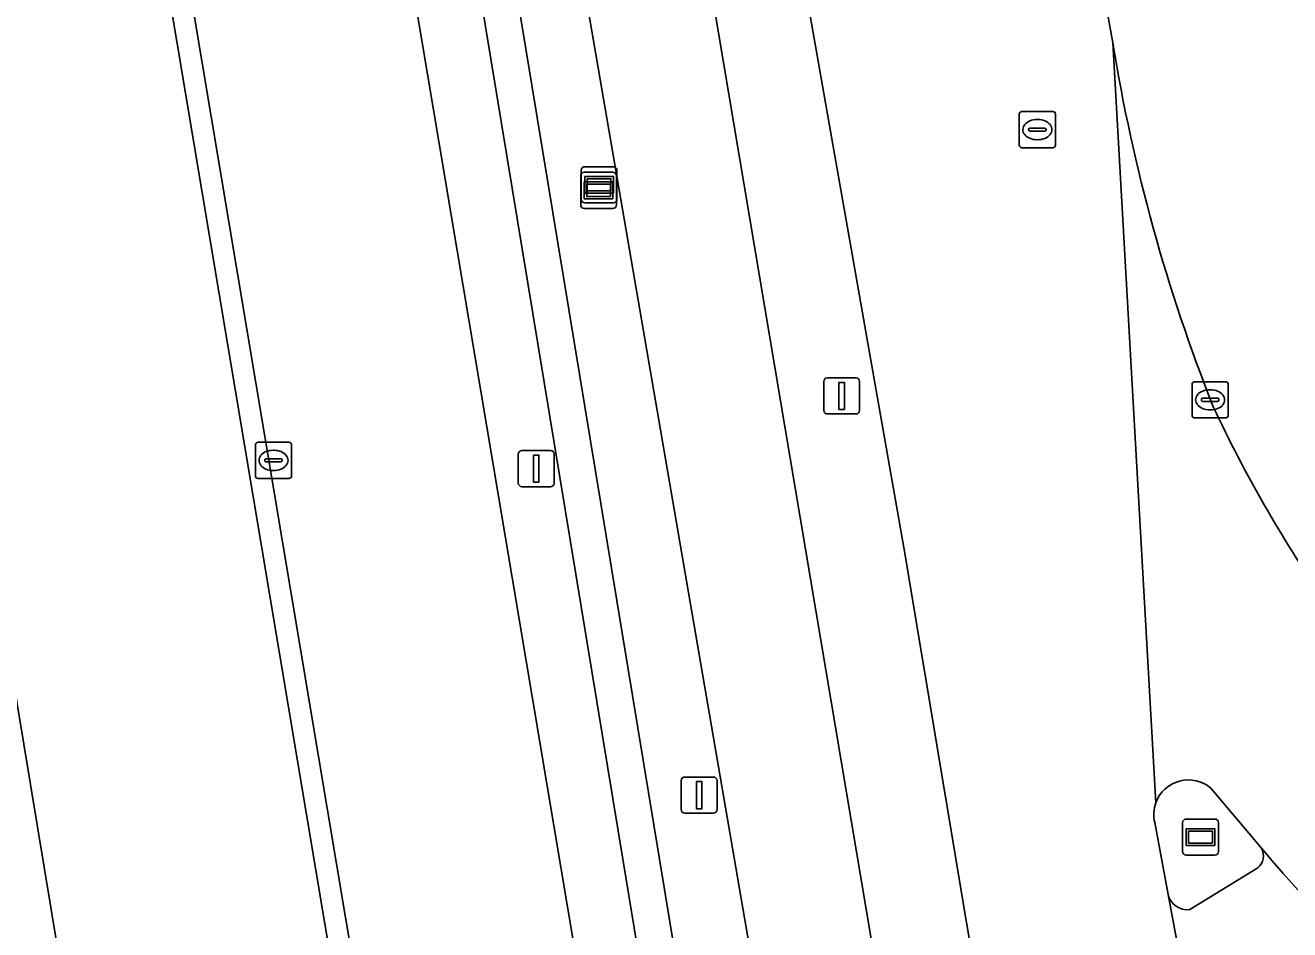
# Model space of a CAD drawing. Extents: x 154324 to 155744, y 382937 to 384188.
# Drawn here: x 155039.39 to 155074.35, y 383519.84 to 383544.85 of the extents above; entities that cross this region are included whole.
import ezdxf

# ---------------------------------------------------------------- set-up
doc = ezdxf.new("R2010")
doc.units = 0
for name, color, linetype in [('IMGEO_Berm_groen', 7, 'Continuous'), ('IMGEO_Erf', 7, 'Continuous'), ('IMGEO_Fietspad_gesloten', 7, 'Continuous'), ('IMGEO_Greppel_droge_sloot', 7, 'Continuous'), ('IMGEO_Groenvoorziening', 7, 'Continuous'), ('IMGEO_Kolk', 7, 'Continuous'), ('IMGEO_Lichtmast', 7, 'Continuous'), ('IMGEO_Pand', 7, 'Continuous'), ('IMGEO_Rijbaan_lokaal_gesloten', 7, 'Continuous'), ('IMGEO_Rijbaan_lokaal_open', 7, 'Continuous'), ('IMGEO_Rijbaan_regionaal_gesloten', 7, 'Continuous'), ('IMGEO_Rioolput', 7, 'Continuous'), ('IMGEO_Verkeerseiland_gesloten', 7, 'Continuous'), ('IMGEO_Verklikker', 7, 'Continuous'), ('IMGEO_Wegwijzer', 7, 'Continuous')]:
    doc.layers.add(name, color=color, linetype=linetype)

msp = doc.modelspace()

# ---------------------------------------------------------------- linework, layer by layer
at = {"layer": 'IMGEO_Berm_groen'}
for points in [[(155022.201, 383761.283), (155023.65, 383752.887), (155024.582, 383747.491), (155030.556, 383711.937), (155035.787, 383680.446), (155055.586, 383562.322), (155064.93, 383506.848), (155067.803, 383490.288), (155069.375, 383489.212)], [(155021.296, 383718.742), (155022.669, 383708.88), (155025.49, 383692.18), (155052.477, 383531.831), (155059.928, 383487.45), (155064.796, 383488.095), (155057.1, 383532.805), (155052.123, 383561.719), (155030.596, 383690.066)], [(155070.126, 383488.988), (155070.128, 383488.988), (155070.593, 383489.047), (155063.68, 383530.41), (155058.726, 383558.566), (155047.66, 383620.638)], [(155060.78, 383492.297), (155040.514, 383615.174)], [(155041.5, 383615.337), (155061.766, 383492.46)], [(155073.468, 383521.552), (155071.587, 383520.401)], [(155070.99, 383520.813), (155071.303, 383519.14), (155070.183, 383519.006), (155075.078, 383489.814), (155129.058, 383499.578), (155131.375, 383500), (155179.798, 383508.805)]]:
    msp.add_lwpolyline(points, dxfattribs=at)
for centre, radius, start, end in [((155073.206, 383521.883), 0.422, 308.329, 30.4698), ((155107.254, 383550.669), 44.17, 220.3055, 239.4996), ((155071.516, 383520.937), 0.54, 193.2291, 277.5504)]:
    msp.add_arc(centre, radius, start, end, dxfattribs=at)
at = {"layer": 'IMGEO_Erf'}
msp.add_lwpolyline([(155058.846, 383453.397), (155045.918, 383530.449), (155024.164, 383660.104)], dxfattribs=at)
msp.add_lwpolyline([(154995.441, 383472.207), (154985.474, 383531.415), (155036.823, 383540.015), (155036.983, 383539.019), (155026.768, 383537.289), (155028.46, 383527.301), (155038.974, 383527.261), (155040.294, 383519.291), (155030.102, 383517.603), (155031.749, 383507.659), (155042.274, 383507.548), (155043.622, 383499.583), (155033.407, 383497.855), (155035.104, 383487.827), (155045.588, 383487.816), (155046.763, 383480.845)], close=True, dxfattribs=at)
at = {"layer": 'IMGEO_Fietspad_gesloten'}
for points in [[(155035.787, 383680.446), (155030.556, 383711.937), (155024.582, 383747.491), (155023.65, 383752.887), (155020.155, 383752.117), (155027.003, 383711.594), (155027.513, 383708.543), (155029.197, 383698.769), (155030.596, 383690.066), (155052.123, 383561.719), (155057.1, 383532.805), (155064.796, 383488.095), (155070.126, 383488.988)], [(155069.375, 383489.212), (155067.803, 383490.288), (155064.93, 383506.848), (155055.586, 383562.322), (155035.787, 383680.446)]]:
    msp.add_lwpolyline(points, dxfattribs=at)
at = {"layer": 'IMGEO_Greppel_droge_sloot'}
for points in [[(155040.514, 383615.174), (155060.78, 383492.297)], [(155061.766, 383492.46), (155041.5, 383615.337)]]:
    msp.add_lwpolyline(points, dxfattribs=at)
at = {"layer": 'IMGEO_Groenvoorziening'}
msp.add_lwpolyline([(155030.993, 383757.82), (155045.927, 383675.069), (155050.278, 383650.736), (155055.096, 383623.794), (155056.54, 383616.113), (155069.465, 383544.367)], dxfattribs=at)
for centre, radius, start, end in [((155116.575, 383551.943), 47.716, 189.1363, 201.719), ((155105.216, 383549.725), 36.405, 205.0932, 214.6588)]:
    msp.add_arc(centre, radius, start, end, dxfattribs=at)
at = {"layer": 'IMGEO_Kolk'}
for p, q in [((155071.727, 383534.994), (155072.579, 383534.994)), ((155071.652, 383534.068), (155071.652, 383534.92)), ((155072.14, 383534.774), (155072.165, 383534.774)), ((155072.653, 383534.92), (155072.653, 383534.068)), ((155071.911, 383534.488), (155071.911, 383534.5)), ((155072.349, 383534.451), (155071.951, 383534.451)), ((155071.954, 383534.537), (155072.352, 383534.537)), ((155072.395, 383534.5), (155072.395, 383534.488)), ((155072.579, 383533.994), (155071.727, 383533.994)), ((155072.163, 383534.214), (155072.138, 383534.214)), ((155045.754, 383532.394), (155045.754, 383533.246)), ((155045.829, 383533.32), (155046.681, 383533.32)), ((155046.755, 383533.246), (155046.755, 383532.394)), ((155046.056, 383532.863), (155046.454, 383532.863)), ((155046.242, 383533.1), (155046.267, 383533.1)), ((155046.013, 383532.814), (155046.013, 383532.826)), ((155046.451, 383532.777), (155046.053, 383532.777)), ((155046.265, 383532.54), (155046.24, 383532.54)), ((155046.497, 383532.826), (155046.497, 383532.814)), ((155046.681, 383532.32), (155045.829, 383532.32))]:
    msp.add_line(p, q, dxfattribs=at)
for points in [[(155071.727, 383534.994), (155072.579, 383534.994)], [(155071.652, 383534.068), (155071.652, 383534.92)], [(155072.653, 383534.92), (155072.653, 383534.068)], [(155072.579, 383533.994), (155071.727, 383533.994)], [(155045.754, 383532.394), (155045.754, 383533.246)], [(155045.829, 383533.32), (155046.681, 383533.32)], [(155046.755, 383533.246), (155046.755, 383532.394)], [(155046.681, 383532.32), (155045.829, 383532.32)]]:
    msp.add_lwpolyline(points, dxfattribs=at)
for centre, radius, start, end in [((155071.729, 383534.918), 0.0765, 91.552, 178.448), ((155071.729, 383534.918), 0.0765, 91.552, 178.448), ((155072.577, 383534.918), 0.0765, 1.552, 88.448), ((155072.577, 383534.918), 0.0765, 1.552, 88.448), ((155071.951, 383534.497), 0.0403, 85.8775, 175.7526), ((155071.948, 383534.487), 0.0366, 178.938, 274.7102), ((155072.352, 383534.494), 0.043, 264.8664, 352.4533), ((155072.356, 383534.499), 0.0386, 1.7309, 96.639), ((155071.729, 383534.07), 0.0765, 181.552, 268.448), ((155071.729, 383534.07), 0.0765, 181.552, 268.448), ((155072.577, 383534.07), 0.0765, 271.552, 358.448), ((155072.577, 383534.07), 0.0765, 271.552, 358.448), ((155045.831, 383533.244), 0.0765, 91.552, 178.448), ((155045.831, 383533.244), 0.0765, 91.552, 178.448), ((155046.679, 383533.244), 0.0765, 1.552, 88.448), ((155046.679, 383533.244), 0.0765, 1.552, 88.448), ((155046.053, 383532.823), 0.0403, 85.8775, 175.7526), ((155046.458, 383532.825), 0.0386, 1.7309, 96.639), ((155046.05, 383532.813), 0.0366, 178.938, 274.7102), ((155046.454, 383532.82), 0.043, 264.8664, 352.4533), ((155045.831, 383532.396), 0.0765, 181.552, 268.448), ((155045.831, 383532.396), 0.0765, 181.552, 268.448), ((155046.679, 383532.396), 0.0765, 271.552, 358.448), ((155046.679, 383532.396), 0.0765, 271.552, 358.448)]:
    msp.add_arc(centre, radius, start, end, dxfattribs=at)
for centre, major_axis, ratio, start_param, end_param in [((155072.139, 383534.494), (-0.387, 0.002), 0.722429, 4.712389, 7.853982), ((155072.164, 383534.494), (-0.39, 0.002), 0.717154, 1.570796, 4.712389), ((155046.241, 383532.82), (-0.387, 0.002), 0.722429, 4.712389, 7.853982), ((155046.266, 383532.82), (-0.39, 0.002), 0.717154, 1.570796, 4.712389)]:
    msp.add_ellipse(centre, major_axis=major_axis, ratio=ratio, start_param=start_param, end_param=end_param, dxfattribs=at)
at = {"layer": 'IMGEO_Lichtmast'}
for p, q in [((155061.469, 383534.203), (155061.469, 383535.003)), ((155061.469, 383535.003), (155061.469, 383534.203)), ((155061.569, 383535.103), (155062.359, 383535.103)), ((155062.359, 383535.103), (155061.569, 383535.103)), ((155062.459, 383535.003), (155062.459, 383534.203)), ((155062.459, 383534.203), (155062.459, 383535.003)), ((155062.359, 383534.103), (155061.569, 383534.103)), ((155061.569, 383534.103), (155062.359, 383534.103)), ((155053.024, 383532.193), (155053.024, 383532.993)), ((155053.024, 383532.993), (155053.024, 383532.193)), ((155053.124, 383533.093), (155053.914, 383533.093)), ((155053.914, 383533.093), (155053.124, 383533.093)), ((155054.014, 383532.993), (155054.014, 383532.193)), ((155054.014, 383532.193), (155054.014, 383532.993)), ((155053.914, 383532.093), (155053.124, 383532.093)), ((155053.124, 383532.093), (155053.914, 383532.093)), ((155057.528, 383523.165), (155057.528, 383523.965)), ((155057.528, 383523.965), (155057.528, 383523.165)), ((155057.628, 383524.065), (155058.418, 383524.065)), ((155058.418, 383524.065), (155057.628, 383524.065)), ((155058.518, 383523.965), (155058.518, 383523.165)), ((155058.518, 383523.165), (155058.518, 383523.965)), ((155058.418, 383523.065), (155057.628, 383523.065)), ((155057.628, 383523.065), (155058.418, 383523.065))]:
    msp.add_line(p, q, dxfattribs=at)
for points in [[(155061.889, 383534.978), (155062.039, 383534.978), (155062.039, 383534.228), (155061.889, 383534.228), (155061.889, 383534.978)], [(155053.444, 383532.968), (155053.594, 383532.968), (155053.594, 383532.218), (155053.444, 383532.218), (155053.444, 383532.968)], [(155057.948, 383523.94), (155058.098, 383523.94), (155058.098, 383523.19), (155057.948, 383523.19), (155057.948, 383523.94)]]:
    msp.add_lwpolyline(points, dxfattribs=at)
for centre, start, end in [((155061.569, 383535.003), 90, 180), ((155061.569, 383535.003), 90, 180), ((155062.359, 383535.003), 0, 90), ((155062.359, 383535.003), 360, 90), ((155061.569, 383534.203), 180, 270), ((155061.569, 383534.203), 180, 270), ((155062.359, 383534.203), 270, 0), ((155062.359, 383534.203), 270, 0), ((155053.124, 383532.993), 90, 180), ((155053.124, 383532.993), 90, 180), ((155053.914, 383532.993), 0, 90), ((155053.914, 383532.993), 360, 90), ((155053.124, 383532.193), 180, 270), ((155053.124, 383532.193), 180, 270), ((155053.914, 383532.193), 270, 0), ((155053.914, 383532.193), 270, 0), ((155057.628, 383523.965), 90, 180), ((155057.628, 383523.965), 90, 180), ((155058.418, 383523.965), 0, 90), ((155058.418, 383523.965), 360, 90), ((155057.628, 383523.165), 180, 270), ((155057.628, 383523.165), 180, 270), ((155058.418, 383523.165), 270, 0), ((155058.418, 383523.165), 270, 0)]:
    msp.add_arc(centre, 0.1, start, end, dxfattribs=at)
at = {"layer": 'IMGEO_Pand'}
msp.add_lwpolyline([(155036.983, 383539.019), (155036.823, 383540.015), (154985.474, 383531.415), (154995.441, 383472.207), (155046.763, 383480.845), (155045.588, 383487.816), (155035.104, 383487.827), (155033.407, 383497.855), (155043.622, 383499.583), (155042.274, 383507.548), (155031.749, 383507.659), (155030.102, 383517.603), (155040.294, 383519.291), (155038.974, 383527.261), (155028.46, 383527.301), (155026.768, 383537.289)], close=True, dxfattribs=at)
at = {"layer": 'IMGEO_Rijbaan_lokaal_gesloten'}
for points in [[(155019.641, 383727.625), (155016.525, 383745.686), (155014.572, 383756.911), (155008.692, 383756.004), (155012.973, 383730.527), (155013.247, 383728.802), (155016.871, 383707.197), (155046.503, 383530.572), (155059.439, 383453.463)], [(155052.477, 383531.831), (155025.49, 383692.18), (155022.669, 383708.88), (155021.296, 383718.742)], [(155065.348, 383454.427), (155060.608, 383483.417), (155059.928, 383487.45), (155052.477, 383531.831)]]:
    msp.add_lwpolyline(points, dxfattribs=at)
at = {"layer": 'IMGEO_Rijbaan_lokaal_open'}
msp.add_lwpolyline([(155059.439, 383453.463), (155046.503, 383530.572), (155016.871, 383707.197), (155016.277, 383707.107), (155024.164, 383660.104), (155045.918, 383530.449), (155058.846, 383453.397), (155060.487, 383443.041), (155061.613, 383435.27), (155063.03, 383424.403), (155063.139, 383423.564), (155064.659, 383408.986), (155065.341, 383401.33), (155065.709, 383396.485), (155066.213, 383389.857), (155069.432, 383341.538), (155069.458, 383341.15), (155069.938, 383333.947), (155070.4, 383319.494), (155070.638, 383289.04), (155071.247, 383289.042), (155071.154, 383307.067)], dxfattribs=at)
at = {"layer": 'IMGEO_Rijbaan_regionaal_gesloten'}
for points in [[(155030.623, 383760.14), (155023.592, 383759.163), (155025.319, 383747.582), (155031.523, 383712.699), (155040.998, 383657.511), (155047.66, 383620.638), (155058.726, 383558.566), (155063.68, 383530.41), (155070.593, 383489.047), (155075.664, 383486.308), (155075.078, 383489.814), (155070.183, 383519.006), (155071.303, 383519.14), (155070.99, 383520.813), (155070.622, 383522.809)], [(155070.651, 383523.353), (155069.465, 383544.367), (155056.54, 383616.113), (155055.096, 383623.794)], [(155069.465, 383544.367), (155070.651, 383523.353)], [(155072.171, 383523.757), (155073.57, 383522.097)]]:
    msp.add_lwpolyline(points, dxfattribs=at)
for centre, radius, start, end in [((155116.575, 383551.943), 47.716, 189.1363, 201.719), ((155105.216, 383549.725), 36.405, 205.0932, 214.6588), ((155071.55, 383523.031), 0.955, 49.4615, 160.3075), ((155071.553, 383523.032), 0.958, 160.4253, 193.4717), ((155107.254, 383550.669), 44.17, 220.3055, 239.4996)]:
    msp.add_arc(centre, radius, start, end, dxfattribs=at)
at = {"layer": 'IMGEO_Rioolput'}
for p, q in [((155066.875, 383541.54), (155066.875, 383542.392)), ((155066.95, 383542.466), (155067.802, 383542.466)), ((155067.876, 383542.392), (155067.876, 383541.54)), ((155067.134, 383541.96), (155067.134, 383541.972)), ((155067.572, 383541.923), (155067.174, 383541.923)), ((155067.177, 383542.009), (155067.575, 383542.009)), ((155067.363, 383542.246), (155067.388, 383542.246)), ((155067.618, 383541.972), (155067.618, 383541.96)), ((155067.386, 383541.686), (155067.361, 383541.686)), ((155067.802, 383541.466), (155066.95, 383541.466))]:
    msp.add_line(p, q, dxfattribs=at)
for points in [[(155066.875, 383541.54), (155066.875, 383542.392)], [(155066.95, 383542.466), (155067.802, 383542.466)], [(155067.876, 383542.392), (155067.876, 383541.54)], [(155067.802, 383541.466), (155066.95, 383541.466)]]:
    msp.add_lwpolyline(points, dxfattribs=at)
for centre, radius, start, end in [((155066.952, 383542.39), 0.0765, 91.552, 178.448), ((155066.952, 383542.39), 0.0765, 91.552, 178.448), ((155067.8, 383542.39), 0.0765, 1.552, 88.448), ((155067.8, 383542.39), 0.0765, 1.552, 88.448), ((155067.174, 383541.969), 0.0403, 85.8775, 175.7526), ((155067.171, 383541.959), 0.0366, 178.938, 274.7102), ((155067.575, 383541.966), 0.043, 264.8664, 352.4533), ((155067.579, 383541.971), 0.0386, 1.7309, 96.639), ((155066.952, 383541.542), 0.0765, 181.552, 268.448), ((155066.952, 383541.542), 0.0765, 181.552, 268.448), ((155067.8, 383541.542), 0.0765, 271.552, 358.448), ((155067.8, 383541.542), 0.0765, 271.552, 358.448)]:
    msp.add_arc(centre, radius, start, end, dxfattribs=at)
for centre, major_axis, ratio, start_param, end_param in [((155067.362, 383541.966), (-0.387, 0.002), 0.722429, 4.712389, 7.853982), ((155067.387, 383541.966), (-0.39, 0.002), 0.717154, 1.570796, 4.712389)]:
    msp.add_ellipse(centre, major_axis=major_axis, ratio=ratio, start_param=start_param, end_param=end_param, dxfattribs=at)
at = {"layer": 'IMGEO_Verkeerseiland_gesloten'}
for points in [[(155073.57, 383522.097), (155072.171, 383523.757)], [(155070.622, 383522.809), (155070.99, 383520.813)], [(155071.587, 383520.401), (155073.468, 383521.552)]]:
    msp.add_lwpolyline(points, dxfattribs=at)
for centre, radius, start, end in [((155071.55, 383523.031), 0.955, 49.4615, 160.3075), ((155071.553, 383523.032), 0.958, 160.4253, 193.4717), ((155073.206, 383521.883), 0.422, 308.329, 30.4698), ((155071.516, 383520.937), 0.54, 193.2291, 277.5504)]:
    msp.add_arc(centre, radius, start, end, dxfattribs=at)
at = {"layer": 'IMGEO_Verklikker'}
for p, q in [((155054.862, 383540.941), (155055.652, 383540.941)), ((155055.652, 383540.941), (155054.862, 383540.941)), ((155054.748, 383539.886), (155054.748, 383540.686)), ((155054.748, 383540.686), (155054.748, 383539.886)), ((155054.762, 383540.041), (155054.762, 383540.841)), ((155054.762, 383540.841), (155054.762, 383540.041)), ((155054.848, 383540.786), (155055.638, 383540.786)), ((155055.638, 383540.786), (155054.848, 383540.786)), ((155055.738, 383540.686), (155055.738, 383539.886)), ((155055.738, 383539.886), (155055.738, 383540.686)), ((155055.752, 383540.841), (155055.752, 383540.041)), ((155055.752, 383540.041), (155055.752, 383540.841)), ((155055.652, 383539.941), (155054.862, 383539.941)), ((155054.862, 383539.941), (155055.652, 383539.941)), ((155055.638, 383539.786), (155054.848, 383539.786)), ((155054.848, 383539.786), (155055.638, 383539.786))]:
    msp.add_line(p, q, dxfattribs=at)
for points in [[(155054.863, 383540.673), (155055.651, 383540.673), (155055.651, 383540.209), (155054.863, 383540.209), (155054.863, 383540.673)], [(155054.928, 383540.608), (155054.928, 383540.274), (155055.586, 383540.274), (155055.586, 383540.608), (155054.928, 383540.608)], [(155054.849, 383540.518), (155055.637, 383540.518), (155055.637, 383540.054), (155054.849, 383540.054), (155054.849, 383540.518)], [(155054.914, 383540.453), (155054.914, 383540.119), (155055.572, 383540.119), (155055.572, 383540.453), (155054.914, 383540.453)]]:
    msp.add_lwpolyline(points, dxfattribs=at)
for centre, start, end in [((155054.862, 383540.841), 90, 180), ((155054.862, 383540.841), 90, 180), ((155055.652, 383540.841), 0, 90), ((155055.652, 383540.841), 360, 90), ((155054.848, 383540.686), 90, 180), ((155054.848, 383540.686), 90, 180), ((155055.638, 383540.686), 0, 90), ((155055.638, 383540.686), 360, 90), ((155054.848, 383539.886), 180, 270), ((155054.848, 383539.886), 180, 270), ((155054.862, 383540.041), 180, 270), ((155054.862, 383540.041), 180, 270), ((155055.638, 383539.886), 270, 0), ((155055.638, 383539.886), 270, 0), ((155055.652, 383540.041), 270, 0), ((155055.652, 383540.041), 270, 0)]:
    msp.add_arc(centre, 0.1, start, end, dxfattribs=at)
at = {"layer": 'IMGEO_Wegwijzer'}
for p, q in [((155071.393, 383522.004), (155071.393, 383522.804)), ((155071.393, 383522.804), (155071.393, 383522.004)), ((155071.493, 383522.904), (155072.283, 383522.904)), ((155072.283, 383522.904), (155071.493, 383522.904)), ((155072.383, 383522.804), (155072.383, 383522.004)), ((155072.383, 383522.004), (155072.383, 383522.804)), ((155072.283, 383521.904), (155071.493, 383521.904)), ((155071.493, 383521.904), (155072.283, 383521.904))]:
    msp.add_line(p, q, dxfattribs=at)
for points in [[(155071.494, 383522.636), (155072.282, 383522.636), (155072.282, 383522.172), (155071.494, 383522.172), (155071.494, 383522.636)], [(155071.559, 383522.571), (155071.559, 383522.237), (155072.217, 383522.237), (155072.217, 383522.571), (155071.559, 383522.571)]]:
    msp.add_lwpolyline(points, dxfattribs=at)
for centre, start, end in [((155071.493, 383522.804), 90, 180), ((155071.493, 383522.804), 90, 180), ((155072.283, 383522.804), 0, 90), ((155072.283, 383522.804), 360, 90), ((155071.493, 383522.004), 180, 270), ((155071.493, 383522.004), 180, 270), ((155072.283, 383522.004), 270, 0), ((155072.283, 383522.004), 270, 0)]:
    msp.add_arc(centre, 0.1, start, end, dxfattribs=at)

doc.saveas('drawing.dxf')
